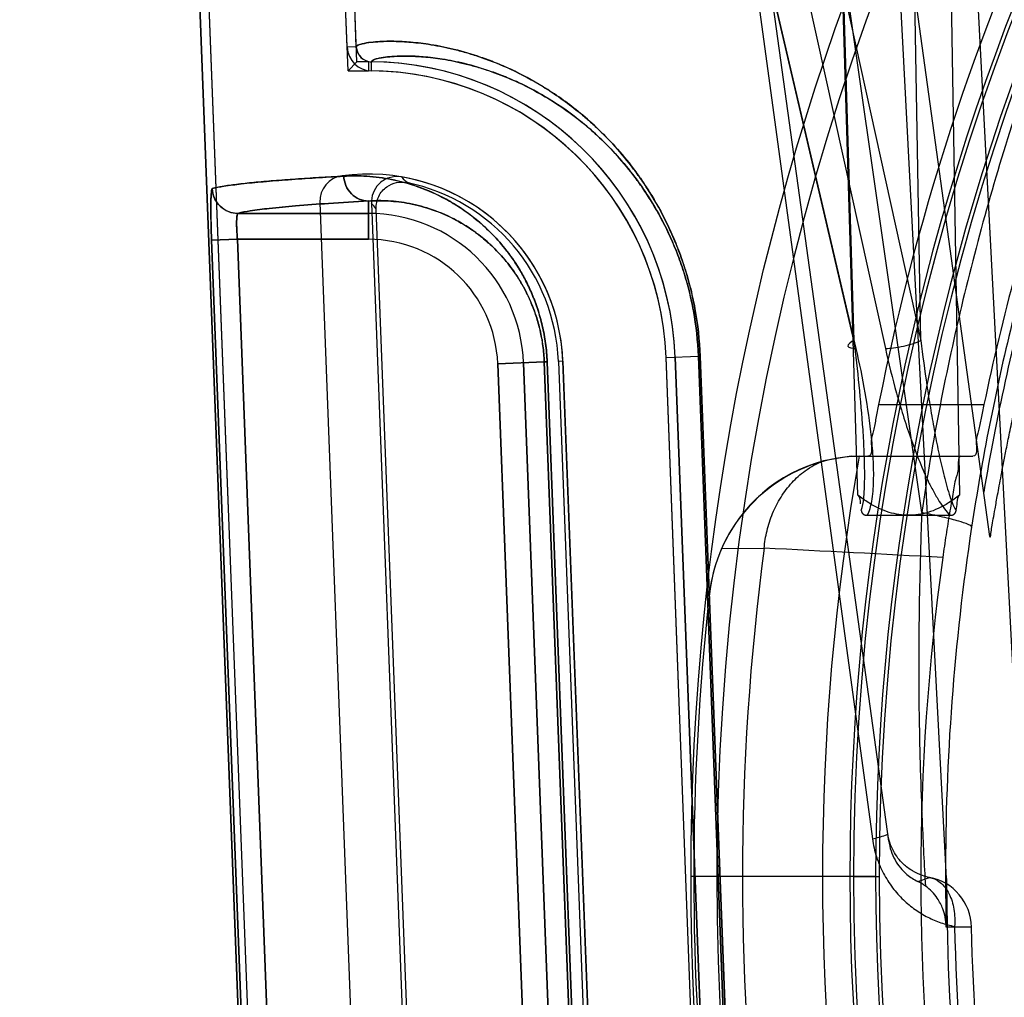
# Model space of a CAD drawing. Header units: millimetres. Extents: x 0 to 297, y 0 to 210.
# Tile 382 of 499: x 239.987 to 240.121, y 159.595 to 159.728. Entities that reach past the tile are written whole.
import ezdxf

# ---------------------------------------------------------------- set-up
doc = ezdxf.new("R2010")
doc.units = ezdxf.units.MM
doc.header["$LTSCALE"] = 16.335
doc.layers.get('0').update_dxf_attribs({"linetype": 'CONTINUOUS'})
for name, color, linetype in [('AXES_REF', 7, 'CONTINUOUS'), ('INTFCLR_1', 7, 'CONTINUOUS'), ('INTFCLR_144815', 7, 'CONTINUOUS'), ('INTFCLR_72935', 7, 'CONTINUOUS')]:
    doc.layers.add(name, color=color, linetype=linetype)

msp = doc.modelspace()

# ---------------------------------------------------------------- linework, layer by layer
at = {"color": 7, "linetype": 'Continuous'}
for radius in [6.787079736, 6.7865, 6.743039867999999]:
    msp.add_circle((241.4889109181, 154.7114647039), radius, dxfattribs=at)
for radius, start, end in [(6.72, 278.2771290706, 261.7228709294), (6.874, 113.0826918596, 346.8308908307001)]:
    msp.add_arc((241.4889109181, 154.7114647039), radius, start, end, dxfattribs=at)
at = {"layer": 'AXES_REF', "color": 9, "linetype": 'Continuous'}
msp.add_arc((241.4889109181, 154.7114647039), 6.191158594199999, 94.4118118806, 85.5881881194, dxfattribs=at)
at = {"layer": 'INTFCLR_1', "color": 6, "linetype": 'Continuous'}
for p, q in [((240.0319130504, 159.723958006), (240.022038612, 159.9824114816)), ((240.0331464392, 159.7240051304), (240.0232712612, 159.9824779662)), ((240.0022990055, 159.9813507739), (240.0386288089, 159.0304547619)), ((240.0035316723, 159.9814167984), (240.0398630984, 159.0304783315)), ((240.0281825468, 159.7029082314), (240.0363415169, 159.4893554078)), ((240.061166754, 159.6813587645), (240.0675853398, 159.5133587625)), ((240.0815751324, 159.513893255), (240.0751565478, 159.681893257)), ((240.0828094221, 159.5139168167), (240.076390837, 159.6819168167))]:
    msp.add_line(p, q, dxfattribs=at)
at = {"layer": 'INTFCLR_1', "color": 9, "linetype": 'Continuous'}
for p, q in [((240.0331464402, 159.7240051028), (240.0319130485, 159.723958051)), ((240.0352096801, 159.7207508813), (240.0352227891, 159.7219851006)), ((240.0347836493, 159.6979113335), (240.0347836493, 159.7031057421)), ((240.0347836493, 159.7014108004), (240.0170915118, 159.7014108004)), ((240.013511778, 159.6977777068), (240.0170060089, 159.6979113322)), ((240.013511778, 159.6977777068), (240.0212796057, 159.4946565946)), ((240.0170060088, 159.6979113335), (240.0347836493, 159.6979113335)), ((240.0170060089, 159.6979113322), (240.0247737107, 159.4947902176)), ((240.0523314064, 159.6810212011), (240.0586456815, 159.6812624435)), ((240.0622469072, 159.5131548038), (240.0558283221, 159.6811548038)), ((240.0586456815, 159.6812624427), (240.0650361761, 159.5132613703)), ((240.0590303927, 159.6812624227), (240.0586456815, 159.6812624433)), ((240.0654268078, 159.5132613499), (240.0590303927, 159.6812624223)), ((240.0751565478, 159.6818932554), (240.0795468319, 159.68206099)), ((240.0795468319, 159.68206099), (240.0859366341, 159.5140598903)), ((240.0795468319, 159.68206099), (240.0797888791, 159.6820609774)), ((240.0861826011, 159.5140598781), (240.0797888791, 159.6820609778)), ((240.0587499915, 159.5130212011), (240.0523314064, 159.6810212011))]:
    msp.add_line(p, q, dxfattribs=at)
at = {"layer": 'INTFCLR_1', "color": 6, "linetype": 'Continuous'}
for centre, radius, start, end in [((240.0352450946, 159.724085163), 0.0033344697, 182.185453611, 269.3914573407), ((240.0352450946, 159.724085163), 0.0021001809, 182.1846802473, 269.3914656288), ((240.0347836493, 159.6803507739), 0.0416366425, 2.1879705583, 89.39575729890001), ((240.0347836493, 159.6803507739), 0.0404023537, 2.1879728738, 89.39582255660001), ((240.0316799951, 159.7030418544), 0.0035, 97.78850620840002, 182.1879698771), ((240.0347836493, 159.6803507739), 0.0264023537, 2.1879704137, 97.78850629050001)]:
    msp.add_arc(centre, radius, start, end, dxfattribs=at)
at = {"layer": 'INTFCLR_1', "color": 9, "linetype": 'Continuous'}
for radius, start, end in [(0.0210600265, 2.1879705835, 89.99999998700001), (0.0175605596, 2.1879702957, 89.99999993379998)]:
    msp.add_arc((240.0347836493, 159.6803507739), radius, start, end, dxfattribs=at)
for points, knots in [([(240.0797888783, 159.6820609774), (240.0797069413, 159.684213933), (240.0794118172, 159.6868916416), (240.0787800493, 159.6900236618), (240.0783101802, 159.6919982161), (240.0777555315, 159.6939008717), (240.0771245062, 159.6957284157), (240.0764714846, 159.6974429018), (240.0752836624, 159.7001825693), (240.073731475, 159.7030711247), (240.0720526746, 159.7056749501), (240.0704253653, 159.7079458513), (240.0683574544, 159.7104511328), (240.0658185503, 159.7130433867), (240.0626273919, 159.7158324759), (240.0587802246, 159.7185540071), (240.0549355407, 159.7206159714), (240.0520728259, 159.7218539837), (240.0495374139, 159.7228002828), (240.0471197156, 159.7235156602), (240.0448362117, 159.7240281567), (240.0428627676, 159.7243869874), (240.0406694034, 159.7246604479), (240.0383549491, 159.7247832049), (240.0361725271, 159.7247548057), (240.0344757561, 159.7245659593), (240.0334631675, 159.7243146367), (240.0331427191, 159.7241020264), (240.0331464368, 159.7240051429)], [0, 0, 0, 0, 0.09145445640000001, 0.1138036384, 0.1356225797, 0.1775934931, 0.1978577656, 0.2176815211, 0.2554568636, 0.3245480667, 0.3565511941, 0.3869221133, 0.443096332, 0.4942467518, 0.5407728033, 0.6228600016, 0.6936556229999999, 0.7255371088, 0.7551980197, 0.8084927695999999, 0.8323850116, 0.8545194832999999, 0.8936035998, 0.9261879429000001, 0.9525909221, 0.9869380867, 0.995884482, 1, 1, 1, 1]), ([(240.0795468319, 159.68206099), (240.0794686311, 159.6841174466), (240.079187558, 159.6866750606), (240.0785860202, 159.6896668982), (240.0781387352, 159.691552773), (240.0776107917, 159.6933699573), (240.0770101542, 159.6951153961), (240.0763886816, 159.6967525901), (240.0752584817, 159.6993682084), (240.0737815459, 159.7021260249), (240.0721840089, 159.7046118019), (240.0706360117, 159.7067787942), (240.068669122, 159.7091688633), (240.0662542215, 159.7116412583), (240.0632200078, 159.7142995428), (240.0595627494, 159.7168915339), (240.0559075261, 159.7188530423), (240.0531867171, 159.7200285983), (240.0507781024, 159.7209255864), (240.0484815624, 159.7216018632), (240.0463128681, 159.722084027), (240.0444393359, 159.7224199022), (240.0423572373, 159.7226727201), (240.0401615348, 159.722779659), (240.038088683, 159.7227406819), (240.0364846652, 159.722548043), (240.0355151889, 159.7222937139), (240.0352188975, 159.7220796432), (240.0352227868, 159.7219851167)], [0, 0, 0, 0, 0.0917406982, 0.1141566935, 0.136039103, 0.1781262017, 0.1984432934, 0.2183163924, 0.2561787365, 0.3254018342, 0.3574526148, 0.3878602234, 0.4440791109, 0.4952427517, 0.5417573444, 0.6237687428, 0.6944433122, 0.7262543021, 0.7558410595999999, 0.8089827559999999, 0.8327989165, 0.8548590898, 0.8938039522, 0.926266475, 0.9525704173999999, 0.9868267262, 0.9957825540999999, 1, 1, 1, 1]), ([(240.0590303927, 159.6812624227), (240.0589985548, 159.6820986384), (240.0588565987, 159.6837465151), (240.0584216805, 159.6861308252), (240.0578039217, 159.6883544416), (240.0570510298, 159.6903778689), (240.0562028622, 159.6922008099), (240.0552901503, 159.6938362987), (240.0543333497, 159.6953035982), (240.0530585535, 159.6970076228), (240.0508685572, 159.6994540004), (240.0481375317, 159.7016823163), (240.0448068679, 159.703685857), (240.0416931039, 159.7050719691), (240.0380559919, 159.7060703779), (240.0346611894, 159.7065181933), (240.0324832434, 159.7065294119), (240.0314448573, 159.706471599)], [0, 0, 0, 0, 0.0604010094, 0.1191662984, 0.1746963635, 0.22676049, 0.2748219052, 0.3196795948, 0.361833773, 0.4011631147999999, 0.473188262, 0.5983862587, 0.6535955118, 0.7535269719, 0.8432414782, 0.9249341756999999, 1, 1, 1, 1]), ([(240.0314448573, 159.706471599), (240.0314777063, 159.7056071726), (240.0321892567, 159.7038572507), (240.0339449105, 159.7031043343), (240.0347836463, 159.7030994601)], [0, 0, 0, 0, 0.5077181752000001, 1, 1, 1, 1]), ([(240.0135999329, 159.7047766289), (240.0135452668, 159.7047606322), (240.0135138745, 159.7045108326), (240.013454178, 159.7041490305), (240.0134301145, 159.7034756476), (240.0134133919, 159.7027187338), (240.0134131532, 159.7018774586), (240.0134249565, 159.7006927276), (240.0134575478, 159.699314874), (240.0134945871, 159.6982272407), (240.0135117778, 159.6977777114)], [0, 0, 0, 0, 0.0243362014, 0.083680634, 0.1766809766, 0.3011668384, 0.4113712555, 0.53498631, 0.8077929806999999, 1, 1, 1, 1]), ([(240.0170915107, 159.7014139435), (240.0164427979, 159.7014149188), (240.0153027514, 159.7017497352), (240.0140051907, 159.702998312), (240.0136277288, 159.7041265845), (240.0135999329, 159.7047766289)], [0, 0, 0, 0, 0.3677585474, 0.6311502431, 1, 1, 1, 1]), ([(240.0170915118, 159.7014108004), (240.0176293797, 159.7015695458), (240.0190470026, 159.7018211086), (240.0216472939, 159.7021490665), (240.0251940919, 159.7024753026), (240.0296766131, 159.7028051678), (240.0329779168, 159.7030043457), (240.0347836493, 159.7031057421)], [0, 0, 0, 0, 0.0945749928, 0.2419709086, 0.4422842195, 0.6949987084, 1, 1, 1, 1]), ([(240.0586456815, 159.6812624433), (240.0586179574, 159.6819917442), (240.0584945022, 159.6834287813), (240.058116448, 159.6855078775), (240.057579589, 159.6874463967), (240.0569254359, 159.6892097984), (240.0561886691, 159.6907977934), (240.0553960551, 159.6922217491), (240.0545653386, 159.6934985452), (240.0534593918, 159.6949797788), (240.0520388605, 159.696568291), (240.0502719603, 159.69815558), (240.0485213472, 159.6994376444), (240.0463099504, 159.7007641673), (240.0436183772, 159.7019545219), (240.0404775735, 159.7028007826), (240.0375511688, 159.7031723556), (240.0356764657, 159.7031573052), (240.0347836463, 159.7030994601)], [0, 0, 0, 0, 0.06076861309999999, 0.1198784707, 0.1757127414, 0.2280356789, 0.2763077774, 0.3213336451, 0.3636179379, 0.4030422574, 0.4751700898, 0.540631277, 0.6004666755, 0.6555552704, 0.7551204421, 0.8443563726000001, 0.9255041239, 1, 1, 1, 1]), ([(240.0170915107, 159.7014139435), (240.0169879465, 159.7013986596), (240.0169440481, 159.7009042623), (240.0168892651, 159.7002833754), (240.0169256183, 159.6991535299), (240.0169722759, 159.6983523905), (240.0170060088, 159.6979113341)], [0, 0, 0, 0, 0.0888639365, 0.3052811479, 0.6245104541, 1, 1, 1, 1])]:
    msp.add_open_spline(points, degree=3, knots=knots, dxfattribs=at)
at = {"layer": 'INTFCLR_1', "color": 6, "linetype": 'Continuous'}
msp.add_open_spline([(240.0314444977, 159.7064715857), (240.0303170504, 159.7064087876), (240.0281404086, 159.7062816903), (240.0249740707, 159.7060745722), (240.0220305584, 159.7058553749), (240.0193530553, 159.7056215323), (240.0170237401, 159.7053754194), (240.015142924, 159.7051153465), (240.014047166, 159.7049074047), (240.0136003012, 159.704776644)], degree=3, knots=[0, 0, 0, 0, 0.1888198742, 0.3645867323, 0.5305926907, 0.6823681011, 0.814025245, 0.9221434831, 1, 1, 1, 1], dxfattribs=at)
at = {"layer": 'INTFCLR_144815', "color": 9, "linetype": 'Continuous'}
for p, q in [((240.1098418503, 159.660842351), (239.9829005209, 160.5483959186)), ((240.1053742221, 159.6162597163), (240.0417366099, 160.0774146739)), ((240.1009480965, 159.6831127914), (240.0331803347, 159.973071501)), ((240.0408429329, 159.973071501), (240.104909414, 159.6831127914)), ((240.1006529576, 159.6841890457), (240.0333882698, 159.9719952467)), ((240.0461426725, 159.9719952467), (240.1097335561, 159.6841890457)), ((240.101164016, 159.6632201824), (240.0919913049, 159.9687090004)), ((240.0921010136, 159.968617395), (240.1006529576, 159.6841890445)), ((240.1097335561, 159.6841890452), (240.1048122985, 159.9686173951)), ((240.1096915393, 159.9687090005), (240.1149909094, 159.6632201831)), ((240.0559715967, 159.9626659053), (240.1031572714, 159.6165900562)), ((240.1190967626, 159.6575858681), (240.0771626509, 159.9614647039)), ((240.1039964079, 159.6754795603), (240.1182853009, 159.6754795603)), ((240.1002965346, 159.6684795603), (240.1167817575, 159.6684795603)), ((240.0827019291, 159.6559775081), (240.0884721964, 159.6560036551)), ((240.0810561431, 159.6498200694), (240.0810613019, 159.649866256)), ((240.1093246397, 159.6107900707), (240.1108853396, 159.6113459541)), ((240.1165988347, 159.6046201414), (240.1131587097, 159.6046184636)), ((240.1142986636, 159.6047090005), (240.1165988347, 159.6046201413))]:
    msp.add_line(p, q, dxfattribs=at)
at = {"layer": 'INTFCLR_144815', "color": 6, "linetype": 'Continuous'}
for p, q in [((240.1132153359, 159.6111873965), (240.087520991, 160.1014647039)), ((240.1237152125, 159.6114647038), (240.1002293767, 160.0596011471)), ((240.1002965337, 159.6684795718), (240.0965259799, 159.6678423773)), ((240.1024511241, 159.6604647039), (240.1137036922, 159.6604647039)), ((240.0820468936, 159.6114647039), (240.078546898, 159.6114647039)), ((240.0820468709, 159.6114647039), (240.0785469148, 159.6114647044)), ((240.1005843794, 159.6114647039), (240.0820469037, 159.6114647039)), ((240.1035951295, 159.6114647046), (240.1000956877, 159.6114647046)), ((240.1005843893, 159.6114647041), (240.1040838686, 159.6114647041))]:
    msp.add_line(p, q, dxfattribs=at)
for points in [[(240.1016460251, 159.6611339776), (240.1016465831, 159.6611285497), (240.1016472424, 159.6611229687), (240.1016480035, 159.6611172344), (240.1016488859, 159.6611113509), (240.1016498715, 159.6611053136)], [(240.1016519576, 159.6610927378), (240.1016530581, 159.6610861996), (240.1016542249, 159.6610794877), (240.1016554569, 159.6610726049), (240.1016567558, 159.6610655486), (240.1016581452, 159.6610583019), (240.1016596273, 159.6610508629), (240.1016612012, 159.6610432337), (240.1016628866, 159.661035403), (240.1016646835, 159.6610273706), (240.1016665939, 159.6610191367), (240.1016686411, 159.6610106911), (240.1016708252, 159.661002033), (240.1016731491, 159.6609931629), (240.1016756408, 159.6609840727), (240.1016783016, 159.6609747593), (240.1016811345, 159.6609652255), (240.1016841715, 159.6609554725), (240.101687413, 159.6609455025), (240.1016908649, 159.6609353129), (240.1016945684, 159.6609248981), (240.1016985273, 159.6609142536), (240.1017027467, 159.6609033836), (240.101707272, 159.6608922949), (240.101712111, 159.6608809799), (240.1017172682, 159.6608694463), (240.1017227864, 159.6608577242), (240.1017286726, 159.6608458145), (240.1017349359, 159.6608337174), (240.1017416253, 159.6608214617), (240.1017487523, 159.6608090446), (240.1017563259, 159.6607964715), (240.1017643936, 159.6607837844), (240.1017729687, 159.6607709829), (240.1017820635, 159.6607580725), (240.1017917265, 159.6607451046), (240.1018019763, 159.6607320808), (240.1018128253, 159.660719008), (240.1018243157, 159.6607059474), (240.1018364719, 159.6606929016), (240.1018493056, 159.6606798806), (240.1018628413, 159.6606669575), (240.1018770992, 159.6606541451), (240.1018920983, 159.660641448), (240.1019078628, 159.6606289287), (240.101924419, 159.6606166), (240.1019417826, 159.6606044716), (240.1019599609, 159.6605926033), (240.1019789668, 159.6605810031), (240.1019988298, 159.66056969), (240.1020195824, 159.6605587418), (240.102041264, 159.6605481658), (240.1020638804, 159.6605379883), (240.1020874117, 159.6605283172), (240.1021118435, 159.6605191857), (240.1021372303, 159.6605105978), (240.1021636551, 159.6605026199), (240.1021911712, 159.6604952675), (240.1022197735, 159.6604885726), (240.1022494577, 159.6604826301), (240.102280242, 159.6604774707), (240.102312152, 159.6604731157), (240.1023451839, 159.6604696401), (240.1023793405, 159.6604670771), (240.1024146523, 159.6604654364), (240.1024511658, 159.6604647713)], [(240.1137037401, 159.660464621), (240.1137466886, 159.6604653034), (240.1137881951, 159.6604673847), (240.1138282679, 159.6604708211), (240.1138669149, 159.660475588), (240.1139041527, 159.6604816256), (240.1139400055, 159.6604888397), (240.1139744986, 159.6604971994), (240.1140076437, 159.6605066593), (240.1140394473, 159.660517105), (240.1140699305, 159.6605285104), (240.1140991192, 159.6605408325), (240.1141270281, 159.6605539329), (240.1141536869, 159.6605677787), (240.1141791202, 159.6605823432), (240.1142033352, 159.6605974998), (240.1142263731, 159.6606132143), (240.1142482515, 159.6606294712), (240.1142689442, 159.6606461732), (240.1142884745, 159.6606633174), (240.1143068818, 159.6606808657), (240.1143241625, 159.6606986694), (240.114340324, 159.6607167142), (240.1143554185, 159.6607349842), (240.1143695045, 159.6607533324), (240.1143825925, 159.6607717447), (240.114394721, 159.6607902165), (240.1144059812, 159.6608086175), (240.1144163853, 159.6608269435), (240.1144259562, 159.6608451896), (240.1144347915, 159.6608632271), (240.1144428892, 159.6608810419), (240.1144502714, 159.6608986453), (240.1144570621, 159.6609159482), (240.1144632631, 159.6609329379), (240.11446888, 159.6609496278), (240.1144740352, 159.6609659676), (240.1144787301, 159.6609819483), (240.1144829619, 159.660997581), (240.1144868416, 159.6610128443), (240.1144903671, 159.6610277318), (240.1144935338, 159.6610422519), (240.1144964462, 159.6610564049), (240.1144991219, 159.6610701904), (240.114501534, 159.6610836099), (240.1145037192, 159.6610966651), (240.1145056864, 159.6611093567), (240.1145074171, 159.6611216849), (240.1145089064, 159.6611336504)]]:
    msp.add_lwpolyline(points, dxfattribs=at)
at = {"layer": 'INTFCLR_144815', "color": 9, "linetype": 'Continuous'}
msp.add_circle((240.4247152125, 159.6114647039), 0.3461683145, dxfattribs=at)
for centre, radius, start, end in [((240.4247151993, 159.6115257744), 0.3426683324, 359.9897887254, 180.0102113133), ((240.4247152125, 159.6113047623), 0.3246195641, 0.0282300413, 179.971769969), ((240.4247152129, 159.6115024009), 0.3241308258, 359.9933364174, 180.0066635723), ((240.4247152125, 159.6113658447), 0.3211200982, 0.0176390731, 179.9823609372), ((240.4247152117, 159.6115634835), 0.3206313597, 359.9823484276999, 180.017651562), ((240.4243128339, 159.6120619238), 0.3112402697, 171.3564389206, 180.1099446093), ((240.4247152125, 159.6114647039), 0.3391800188, 172.4544928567, 187.5455071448), ((239.8340744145, 154.5233428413), 5.1389615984, 86.89196777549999, 87.1624852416), ((240.4247151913, 159.6114036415), 0.3426683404, 179.9897901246, 0.0102099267), ((240.4247152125, 159.6116246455), 0.3246195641, 180.0282300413, 359.971769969), ((240.424715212, 159.6114270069), 0.3241308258, 179.9933364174, 0.0066635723), ((240.4247152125, 159.6115635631), 0.3211200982, 180.0176390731, 359.9823609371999), ((240.4247152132, 159.6113659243), 0.3206313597, 179.9823484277, 0.017651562), ((240.1096008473, 159.60446517), 0.0069996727, 1.2686150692, 79.4258332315), ((240.4282657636, 159.6119972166), 0.315193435, 180.0968033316, 181.3414301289)]:
    msp.add_arc(centre, radius, start, end, dxfattribs=at)
at = {"layer": 'INTFCLR_144815', "color": 6, "linetype": 'Continuous'}
for centre, radius, start, end in [((240.4247152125, 159.6114647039), 0.3270450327, 154.2866429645, 168.7122120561), ((240.4247152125, 159.6114647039), 0.3130450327, 161.4792174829, 168.2003023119), ((240.101920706, 159.6474931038), 0.0209938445, 91.5089008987, 173.6351337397), ((240.101934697, 159.6475557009), 0.0209956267, 104.9286134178, 156.3519452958), ((240.4247152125, 159.6114647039), 0.3283354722, 170.0000000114, 189.9999999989), ((240.1019812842, 159.6475256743), 0.0210505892, 156.3279439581, 173.6159011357), ((240.4247152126, 159.6114647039), 0.3150000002, 172.1026397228, 187.8973602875), ((240.4247152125, 159.6114647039), 0.3457928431, 173.627751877, 186.3722481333), ((240.1063090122, 159.6046003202), 0.006885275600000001, 54.0834248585, 64.0247980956), ((240.4247152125, 159.6114647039), 0.3115, 180.0510065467, 359.9489934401)]:
    msp.add_arc(centre, radius, start, end, dxfattribs=at)
at = {"layer": 'INTFCLR_144815', "color": 9, "linetype": 'Continuous'}
for points, knots in [([(240.4247152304, 159.9385495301), (240.4197768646, 159.9385494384), (240.4124195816, 159.9383738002), (240.4026557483, 159.9377926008), (240.3882596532, 159.9365971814), (240.3669143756, 159.9335676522), (240.3390781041, 159.9269571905), (240.3165563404, 159.9193834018), (240.3011999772, 159.9130251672), (240.2925251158, 159.9090817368), (240.2797172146, 159.9029040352), (240.2611491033, 159.8926202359), (240.237792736, 159.8768161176), (240.2195949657, 159.8620102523), (240.2075546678, 159.8508221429), (240.2008567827, 159.8441743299), (240.1910408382, 159.8339939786), (240.1771699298, 159.8179385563), (240.1605649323, 159.7949616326), (240.1496106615, 159.776656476), (240.1429418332, 159.7640075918), (240.1386458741, 159.7554100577), (240.1316242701, 159.7401281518), (240.1230099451, 159.7176236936), (240.1150004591, 159.6896591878), (240.1112867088, 159.6705322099), (240.1098418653, 159.6608423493)], [0, 0, 0, 0, 0.0323899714, 0.0482450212, 0.0641481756, 0.1271321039, 0.1894167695, 0.2515535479, 0.2827426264, 0.2983963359, 0.3140475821, 0.3760051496, 0.4373985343, 0.4987868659, 0.5296594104, 0.5451698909, 0.5606765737, 0.6224102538, 0.6841298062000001, 0.7463992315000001, 0.762125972, 0.7779128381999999, 0.8094313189, 0.8724013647, 0.9357430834, 1, 1, 1, 1]), ([(240.73282291, 159.6588373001), (240.7314065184, 159.6681382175), (240.7277530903, 159.6865439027), (240.721159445, 159.7090247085), (240.715530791, 159.7243467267), (240.7120303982, 159.7329750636), (240.7065475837, 159.7456723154), (240.6973456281, 159.7641270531), (240.6830284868, 159.7874802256), (240.6694767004, 159.8057931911), (240.6591678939, 159.817967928), (240.653032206, 159.8247485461), (240.6436416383, 159.8346789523), (240.6287646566, 159.8487817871), (240.6073143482, 159.8658183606), (240.5901090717, 159.8771706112), (240.5781854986, 159.8841227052), (240.5700985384, 159.8885991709), (240.5557014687, 159.8959519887), (240.5343939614, 159.9050957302), (240.5145101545, 159.9115931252), (240.5009667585, 159.9151890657), (240.4918150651, 159.9173978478), (240.4757160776, 159.9207061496), (240.4524552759, 159.9238580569), (240.4290014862, 159.9248925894), (240.4125576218, 159.9244983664), (240.403123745, 159.9239490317), (240.3890355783, 159.9228044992), (240.3681506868, 159.9199050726), (240.3409097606, 159.9135771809), (240.3188630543, 159.9063249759), (240.3038267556, 159.9002341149), (240.295335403, 159.8964577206), (240.2828081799, 159.890546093), (240.2646488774, 159.8807079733), (240.2417931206, 159.8655789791), (240.2239775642, 159.8513992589), (240.2121879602, 159.8406806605), (240.2056329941, 159.8343149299), (240.1960361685, 159.8245762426), (240.1824739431, 159.8092184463), (240.1662274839, 159.7872242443), (240.1555035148, 159.7696909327), (240.1489764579, 159.7575762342), (240.1447754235, 159.7493485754), (240.1379113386, 159.7347294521), (240.1294876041, 159.7131955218), (240.1216532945, 159.6864284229), (240.1180205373, 159.6681138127), (240.1166075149, 159.6588372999)], [0, 0, 0, 0, 0.0318457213, 0.0634185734, 0.0791931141, 0.0870815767, 0.094933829, 0.1260061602, 0.1567815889, 0.1875451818, 0.2030139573, 0.210765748, 0.2184960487, 0.2492749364, 0.2800521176, 0.3111084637, 0.3189436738, 0.3267698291, 0.3423932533, 0.3736478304, 0.40514581, 0.4130942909, 0.4210773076, 0.4370099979, 0.4687094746, 0.5004174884, 0.5163608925, 0.5243692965, 0.5324013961, 0.5642032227, 0.5956284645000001, 0.6269453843, 0.6426486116, 0.6505262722, 0.6583992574, 0.6895346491, 0.72033006, 0.7510658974, 0.7665005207, 0.7742492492, 0.7819920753, 0.8127794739, 0.8435012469, 0.8744409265, 0.8822471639, 0.8900796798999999, 0.905708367, 0.9368993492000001, 0.9682376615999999, 1, 1, 1, 1]), ([(240.1006529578, 159.6841890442), (240.1003098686, 159.6840208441), (240.0991835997, 159.6832543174), (240.1005542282, 159.6831085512), (240.1009480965, 159.6831127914)], [0, 0, 0, 0, 0.4924034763, 1, 1, 1, 1]), ([(240.1016460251, 159.6611339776), (240.1018505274, 159.6616528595), (240.1020043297, 159.6628682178), (240.1021017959, 159.6645397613), (240.102120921, 159.6666429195), (240.1020572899, 159.6690950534), (240.1018351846, 159.6730868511), (240.1013933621, 159.678129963), (240.1009188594, 159.6821650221), (240.1006529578, 159.6841890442)], [0, 0, 0, 0, 0.07224385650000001, 0.1560258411, 0.217793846, 0.3443796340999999, 0.4738019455, 0.7355703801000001, 1, 1, 1, 1]), ([(240.104909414, 159.6831127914), (240.1052772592, 159.6831088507), (240.1061092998, 159.6831714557), (240.1073854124, 159.683395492), (240.108631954, 159.6837338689), (240.1094063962, 159.6840296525), (240.1097335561, 159.6841890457)], [0, 0, 0, 0, 0.2218798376, 0.5016588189, 0.7804986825, 1, 1, 1, 1]), ([(240.1097335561, 159.6841890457), (240.1099747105, 159.6821558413), (240.1103778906, 159.679110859), (240.1110057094, 159.6750704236), (240.1115261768, 159.6720637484), (240.1121046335, 159.6690910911), (240.1126534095, 159.6666471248), (240.1131487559, 159.6647311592), (240.1136623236, 159.6630384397), (240.1140760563, 159.6618036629), (240.1145089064, 159.6611336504)], [0, 0, 0, 0, 0.2600491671, 0.3900523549, 0.5193179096, 0.6475945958, 0.7746255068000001, 0.8374976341, 0.8986873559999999, 1, 1, 1, 1]), ([(240.1024511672, 159.6604647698), (240.1027807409, 159.6610346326), (240.1030608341, 159.6621520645), (240.1032589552, 159.6637316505), (240.1033549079, 159.6656453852), (240.103300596, 159.6680920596), (240.1029757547, 159.672074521), (240.1022431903, 159.6771062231), (240.1014145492, 159.6811068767), (240.1009480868, 159.6831127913)], [0, 0, 0, 0, 0.0860395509, 0.1466243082, 0.2088208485, 0.3360323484, 0.4662794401, 0.7308335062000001, 1, 1, 1, 1]), ([(240.1049094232, 159.6831127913), (240.1053584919, 159.6810803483), (240.1061153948, 159.6780399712), (240.1072986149, 159.6740275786), (240.1082888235, 159.6710305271), (240.1093984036, 159.6680632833), (240.1104522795, 159.6656294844), (240.1114128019, 159.6637273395), (240.1123477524, 159.6621153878), (240.1131309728, 159.661019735), (240.1137037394, 159.6604646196)], [0, 0, 0, 0, 0.2549595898, 0.3835301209, 0.5123481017, 0.6415063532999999, 0.7714493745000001, 0.8370297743, 0.9022977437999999, 1, 1, 1, 1]), ([(240.0884721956, 159.6560036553), (240.0885440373, 159.6567971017), (240.0888052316, 159.6584043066), (240.0895572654, 159.6607516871), (240.0906894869, 159.662971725), (240.0921753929, 159.6649347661), (240.0940910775, 159.6666576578), (240.0956391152, 159.6675072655), (240.0965259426, 159.6678422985)], [0, 0, 0, 0, 0.1587862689, 0.3232324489, 0.4893702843, 0.6531213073, 0.8110563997, 1, 1, 1, 1]), ([(240.109841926, 159.6608423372), (240.1094988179, 159.6515586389), (240.1092929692, 159.6375886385), (240.1097929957, 159.620699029), (240.1101747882, 159.6131031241), (240.1103474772, 159.6101760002)], [0, 0, 0, 0, 0.5498636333, 0.8264465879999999, 1, 1, 1, 1]), ([(240.1166075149, 159.6588372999), (240.1166680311, 159.6589922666), (240.1157968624, 159.6593815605), (240.1150677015, 159.6596192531), (240.1138119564, 159.6599645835), (240.1121501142, 159.6603663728), (240.1107892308, 159.6606540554), (240.1098418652, 159.6608423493)], [0, 0, 0, 0, 0.0700793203, 0.2702339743, 0.4183258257, 0.5931241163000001, 1, 1, 1, 1]), ([(240.1031572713, 159.6165900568), (240.1034528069, 159.6166553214), (240.104093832, 159.6167981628), (240.1046588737, 159.6169999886), (240.1052466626, 159.6171840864), (240.1052302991, 159.6173026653)], [0, 0, 0, 0, 0.4101548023, 0.8377808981, 1, 1, 1, 1]), ([(240.1108853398, 159.6113459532), (240.1105683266, 159.6114069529), (240.109776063, 159.6116201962), (240.1085551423, 159.6121877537), (240.1074417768, 159.613023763), (240.1065890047, 159.6139733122), (240.105961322, 159.6149533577), (240.1054799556, 159.6160735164), (240.1052879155, 159.6168851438), (240.1052302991, 159.6173026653)], [0, 0, 0, 0, 0.1106671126, 0.2802485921, 0.4583544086, 0.5838679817, 0.715987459, 0.8555154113, 1, 1, 1, 1]), ([(240.1031572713, 159.6165900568), (240.1032709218, 159.6157558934), (240.1035519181, 159.6145251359), (240.1041307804, 159.6129746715), (240.1048079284, 159.6115466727), (240.1056383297, 159.6102433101), (240.106589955, 159.6090875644), (240.1075771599, 159.6080631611), (240.1089080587, 159.6069624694), (240.1106315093, 159.6059210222), (240.1124324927, 159.6051584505), (240.1136750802, 159.6048306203), (240.1142986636, 159.6047090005)], [0, 0, 0, 0, 0.1453641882, 0.2164692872, 0.2855073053, 0.4179742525, 0.4819063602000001, 0.5437967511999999, 0.6634088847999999, 0.7789183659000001, 0.8902982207, 1, 1, 1, 1]), ([(240.1108853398, 159.6113459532), (240.1114115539, 159.6112497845), (240.1125230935, 159.6107066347), (240.1136943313, 159.6091104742), (240.1143184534, 159.6070099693), (240.1143589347, 159.6054775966), (240.1142986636, 159.6047090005)], [0, 0, 0, 0, 0.1984692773, 0.4371861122, 0.7139604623, 1, 1, 1, 1]), ([(240.1142986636, 159.6047090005), (240.1145253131, 159.5946809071), (240.1159018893, 159.5747607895), (240.1206884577, 159.5453098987), (240.1262540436, 159.5237466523), (240.1307609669, 159.5096697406), (240.1339514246, 159.500437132), (240.1400076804, 159.4846730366), (240.150090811, 159.462923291), (240.1608353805, 159.4443083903), (240.1686411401, 159.4323915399), (240.1739864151, 159.4246099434), (240.1837277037, 159.4114033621), (240.198853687, 159.393521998), (240.2155185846, 159.3770533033), (240.2279547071, 159.3663245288), (240.2353002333, 159.3604074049), (240.2465055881, 159.3518013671), (240.2640472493, 159.3398396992), (240.2889085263, 159.3260368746), (240.3107792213, 159.3164238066), (240.3266666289, 159.3107395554), (240.3359679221, 159.3077849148), (240.3500786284, 159.3036700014), (240.3716958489, 159.2987589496), (240.3912561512, 159.2962682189), (240.4011099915, 159.2955032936)], [0, 0, 0, 0, 0.065112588, 0.129394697, 0.1934385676, 0.2094427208, 0.2253383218, 0.256842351, 0.3190311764, 0.3807412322, 0.3961553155, 0.411501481, 0.442018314, 0.5026504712, 0.5633236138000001, 0.5938905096, 0.609235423, 0.6245466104, 0.6856021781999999, 0.7468424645, 0.8088893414, 0.8404348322, 0.8563390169, 0.8722339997, 0.9358427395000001, 1, 1, 1, 1]), ([(240.4012733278, 159.3022379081), (240.3914894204, 159.302988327), (240.3720703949, 159.305419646), (240.3506009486, 159.3102254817), (240.3365846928, 159.3142503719), (240.3273499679, 159.3171411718), (240.3115800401, 159.3226982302), (240.2898714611, 159.3320978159), (240.2651889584, 159.345596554), (240.2477635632, 159.3572976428), (240.2366359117, 159.3657213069), (240.2293442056, 159.3715059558), (240.2170072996, 159.3819948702), (240.2004708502, 159.3980941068), (240.1854534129, 159.4155872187), (240.1757828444, 159.4285092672), (240.1704769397, 159.4361194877), (240.162738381, 159.4477692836), (240.1520795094, 159.4659634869), (240.1420750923, 159.4872390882), (240.1360682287, 159.5026604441), (240.1329043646, 159.5116894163), (240.128436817, 159.5254503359), (240.1229206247, 159.5465320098), (240.1181807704, 159.575332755), (240.1168213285, 159.5948142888), (240.1165988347, 159.6046201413)], [0, 0, 0, 0, 0.0646712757, 0.128756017, 0.144762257, 0.1607751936, 0.1925243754, 0.2549242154, 0.3164399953, 0.3776942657, 0.3930416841, 0.4084179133, 0.439031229, 0.4997315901, 0.5603068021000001, 0.5907642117, 0.6060722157, 0.6214442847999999, 0.6829352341, 0.7448362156, 0.7761705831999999, 0.791975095, 0.8078842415, 0.8715193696, 0.935356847, 1, 1, 1, 1])]:
    msp.add_open_spline(points, degree=3, knots=knots, dxfattribs=at)
at = {"layer": 'INTFCLR_144815', "color": 6, "linetype": 'Continuous'}
for points, knots in [([(240.4247152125, 159.9238706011), (240.4196852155, 159.9238706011), (240.40963336, 159.9236254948), (240.394582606, 159.922523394), (240.3796051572, 159.9206896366), (240.364690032, 159.9181202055), (240.3498482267, 159.9148090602), (240.335081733, 159.9107416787), (240.3204167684, 159.9059079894), (240.30587601, 159.9002949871), (240.2919267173, 159.8940834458), (240.2791846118, 159.887648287), (240.2680978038, 159.8814283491), (240.2585994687, 159.8756127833), (240.2503940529, 159.8702026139), (240.2432674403, 159.8651946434), (240.2370481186, 159.8605745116), (240.2316070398, 159.8563309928), (240.2268325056, 159.8524443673), (240.2226277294, 159.8488889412), (240.2189249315, 159.8456503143), (240.2156634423, 159.8427108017), (240.2127837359, 159.8400452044), (240.2102248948, 159.8376194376), (240.2079399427, 159.8354063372), (240.2058873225, 159.8333793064), (240.2040402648, 159.8315228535), (240.2022880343, 159.8297332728), (240.2004879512, 159.8278656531), (240.1984916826, 159.8257581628), (240.1962465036, 159.8233402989), (240.1937327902, 159.8205713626), (240.1909650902, 159.8174436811), (240.188124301, 159.8141404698), (240.1852491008, 159.8106994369), (240.1823171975, 159.8070876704), (240.1791347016, 159.8030402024), (240.175635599, 159.7984270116), (240.171771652, 159.7931194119), (240.1675215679, 159.7869986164), (240.1628682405, 159.7799203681), (240.1578211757, 159.7717398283), (240.1523808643, 159.7622407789), (240.1465695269, 159.7511572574), (240.140499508, 159.738273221), (240.1346059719, 159.724012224), (240.1292797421, 159.7089937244), (240.1247650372, 159.6938740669), (240.1210641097, 159.678764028), (240.1191094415, 159.6686555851), (240.1182633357, 159.6636253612)], [0, 0, 0, 0, 0.0345251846, 0.0689826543, 0.1035440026, 0.138054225, 0.1728250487, 0.2078784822, 0.2431411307, 0.2787664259, 0.3148172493, 0.347905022, 0.3767116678, 0.4020494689, 0.4243335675, 0.4441618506, 0.4618276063, 0.4775066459, 0.4915200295, 0.5040819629, 0.5153003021, 0.5252839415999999, 0.5342179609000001, 0.5422336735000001, 0.5494847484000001, 0.5560515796, 0.5620342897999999, 0.5674595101, 0.5732424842, 0.5798382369, 0.5873840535, 0.5958895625, 0.6055067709, 0.6160496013, 0.6257925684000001, 0.6362843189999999, 0.6479789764, 0.6611317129, 0.67602449, 0.693037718, 0.7122740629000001, 0.7341600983, 0.7590040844, 0.7873951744, 0.8200362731, 0.8567275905, 0.8932629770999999, 0.9293648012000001, 0.9649882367, 1, 1, 1, 1]), ([(240.1190967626, 159.657585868), (240.1191478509, 159.6572156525), (240.1193598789, 159.6591469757), (240.1195509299, 159.659878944), (240.1198298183, 159.6615662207), (240.1200947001, 159.6630009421), (240.1203725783, 159.6645222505), (240.120638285, 159.6659409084), (240.120955, 159.6675970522), (240.1213334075, 159.6695220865), (240.1217877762, 159.6717621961), (240.1223277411, 159.674329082), (240.1229527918, 159.67718199), (240.1236520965, 159.6802387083), (240.124411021, 159.6834128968), (240.1249466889, 159.6855573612), (240.1252222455, 159.6866370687)], [0, 0, 0, 0, 0.037752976, 0.0819989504, 0.1283660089, 0.1936833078, 0.2351071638, 0.2834727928, 0.3397886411, 0.4053375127, 0.4816912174, 0.5706758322, 0.6703162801, 0.7767181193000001, 0.8874336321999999, 1, 1, 1, 1]), ([(240.1039964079, 159.6754795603), (240.1038747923, 159.674870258), (240.1036259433, 159.6737144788), (240.1033580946, 159.6719769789), (240.102802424, 159.6705255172), (240.1032459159, 159.6684795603), (240.1025542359, 159.6684795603)], [0, 0, 0, 0, 0.26078817, 0.502999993, 0.7096798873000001, 1, 1, 1, 1]), ([(240.1182853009, 159.6754795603), (240.1181579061, 159.6748697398), (240.1178982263, 159.6737131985), (240.1176150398, 159.6719748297), (240.117046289, 159.6705237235), (240.1174738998, 159.6684795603), (240.1167817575, 159.6684795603)], [0, 0, 0, 0, 0.2610259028, 0.5033508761, 0.7099977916, 1, 1, 1, 1]), ([(240.115162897, 159.6684795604), (240.1146991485, 159.6684795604), (240.114960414, 159.6668058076), (240.1143699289, 159.6654316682), (240.1141349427, 159.6636384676), (240.1138390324, 159.6620683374), (240.1136133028, 159.6607200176), (240.113379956, 159.659298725), (240.11314839, 159.657815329), (240.1129207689, 159.6562912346), (240.1127745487, 159.6552630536), (240.1127027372, 159.6547453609)], [0, 0, 0, 0, 0.09966018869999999, 0.2181917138, 0.3758816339, 0.4670527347, 0.565111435, 0.6688194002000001, 0.7768260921, 0.8876818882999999, 1, 1, 1, 1]), ([(240.1145089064, 159.661133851), (240.1145552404, 159.6614942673), (240.1147053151, 159.6621535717), (240.114715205, 159.6630003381), (240.114990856, 159.6632201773)], [0, 0, 0, 0, 0.5075438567, 1, 1, 1, 1]), ([(240.1053742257, 159.61625969), (240.1054349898, 159.615819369), (240.1056463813, 159.6149376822), (240.1061851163, 159.61371402), (240.1069247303, 159.6126332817), (240.107942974, 159.6116119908), (240.1087933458, 159.611048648), (240.1093246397, 159.6107900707)], [0, 0, 0, 0, 0.1902005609, 0.3853731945, 0.5690912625, 0.7471617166, 1, 1, 1, 1]), ([(240.1131587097, 159.6046184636), (240.1131594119, 159.6050639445), (240.1130799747, 159.6059080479), (240.1127008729, 159.6072415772), (240.1119061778, 159.6087651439), (240.110971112, 159.609725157), (240.1103479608, 159.6101765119)], [0, 0, 0, 0, 0.2072518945, 0.3915075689, 0.642032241, 1, 1, 1, 1])]:
    msp.add_open_spline(points, degree=3, knots=knots, dxfattribs=at)
at = {"layer": 'INTFCLR_144815', "color": 7, "linetype": 'Continuous'}
for points, knots in [([(240.108077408, 159.6604647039), (240.1076368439, 159.6604641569), (240.1067405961, 159.660533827), (240.1053910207, 159.6608454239), (240.104010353, 159.6613812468), (240.1025746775, 159.6621678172), (240.1016434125, 159.6628421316), (240.1011639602, 159.6632201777)], [0, 0, 0, 0, 0.1743111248, 0.3540445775, 0.546171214, 0.7584262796, 1, 1, 1, 1]), ([(240.1080774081, 159.6604647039), (240.107636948, 159.6604641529), (240.1067408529, 159.6605338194), (240.1053914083, 159.6608453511), (240.104010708, 159.6613811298), (240.1025748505, 159.6621676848), (240.1016435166, 159.6628421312), (240.1011639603, 159.6632201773)], [0, 0, 0, 0, 0.1742703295, 0.3539854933, 0.5461169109, 0.7583934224, 1, 1, 1, 1]), ([(240.114990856, 159.6632201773), (240.1145116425, 159.6628412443), (240.1135724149, 159.6621626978), (240.1121265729, 159.6613720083), (240.110737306, 159.6608372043), (240.1093955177, 159.6605321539), (240.1085101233, 159.6604633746), (240.1080774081, 159.6604647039)], [0, 0, 0, 0, 0.2417173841, 0.4573383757, 0.6502232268, 0.8287934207, 1, 1, 1, 1])]:
    msp.add_open_spline(points, degree=3, knots=knots, dxfattribs=at)
at = {"layer": 'INTFCLR_144815', "color": 6, "linetype": 'Continuous'}
msp.add_open_spline([(240.1011639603, 159.6632201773), (240.1014862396, 159.6629631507), (240.1014619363, 159.6624430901), (240.1015144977, 159.6620342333)], degree=3, dxfattribs=at)
at = {"layer": 'INTFCLR_72935', "color": 6, "linetype": 'Continuous'}
for p, q in [((240.0320354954, 159.7207531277), (240.0220389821, 159.9824017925)), ((240.0332235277, 159.7219874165), (240.0232712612, 159.9824779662)), ((240.0386288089, 159.0304547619), (240.0022990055, 159.9813507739)), ((240.0035329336, 159.9813837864), (240.039863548, 159.0304665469)), ((240.0332235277, 159.7219874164), (240.0320354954, 159.7207531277)), ((240.0347836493, 159.7219874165), (240.0332235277, 159.7219874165)), ((240.0320354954, 159.7207531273), (240.0347836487, 159.7207531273)), ((240.0351917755, 159.7028003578), (240.0433220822, 159.4899977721)), ((240.0439046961, 159.4907896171), (240.0358331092, 159.7020552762)), ((240.0605543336, 159.6813470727), (240.0669729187, 159.5133470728)), ((240.0675853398, 159.5133587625), (240.061166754, 159.6813587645)), ((240.0815742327, 159.5139168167), (240.0751556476, 159.6819168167)), ((240.076390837, 159.6819168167), (240.0828094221, 159.5139168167))]:
    msp.add_line(p, q, dxfattribs=at)
at = {"layer": 'INTFCLR_72935', "color": 9, "linetype": 'Continuous'}
for p, q in [((240.0347836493, 159.7219874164), (240.0347836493, 159.7207531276)), ((240.0347836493, 159.7031057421), (240.0347836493, 159.6979113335)), ((240.0170915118, 159.7014108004), (240.0347836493, 159.7014108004)), ((240.0170060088, 159.6979113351), (240.0135117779, 159.6977777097)), ((240.0212796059, 159.4946565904), (240.0135117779, 159.6977777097)), ((240.0247737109, 159.4947902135), (240.0170060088, 159.6979113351)), ((240.0347836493, 159.6979113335), (240.0170060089, 159.6979113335)), ((240.0586456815, 159.6812624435), (240.0523314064, 159.6810212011)), ((240.0558283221, 159.6811548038), (240.0622469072, 159.5131548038)), ((240.0650361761, 159.513261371), (240.0586456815, 159.6812624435)), ((240.0586456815, 159.6812624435), (240.0590303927, 159.6812624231)), ((240.0590303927, 159.6812624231), (240.0654268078, 159.5132613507)), ((240.0611667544, 159.6813587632), (240.0605547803, 159.6813353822)), ((240.0751565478, 159.6818932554), (240.0795468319, 159.68206099)), ((240.0795468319, 159.6820609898), (240.0797888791, 159.6820609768)), ((240.0859366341, 159.5140598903), (240.0795468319, 159.6820609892)), ((240.0797888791, 159.682060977), (240.0861826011, 159.5140598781)), ((240.0523314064, 159.6810212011), (240.0587499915, 159.5130212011))]:
    msp.add_line(p, q, dxfattribs=at)
at = {"layer": 'INTFCLR_72935', "color": 6, "linetype": 'Continuous'}
for radius, start, end in [(0.0416366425, 2.187970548, 90.00000000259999), (0.0404023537, 2.1879728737, 90.00000080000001), (0.0264023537, 2.1879732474, 80.220805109), (0.025789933, 2.1879704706, 78.27170916)]:
    msp.add_arc((240.0347836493, 159.6803507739), radius, start, end, dxfattribs=at)
at = {"layer": 'INTFCLR_72935', "color": 9, "linetype": 'Continuous'}
for centre, radius, start, end in [((239.9917340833, 159.6586572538), 0.06734941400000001, 44.18975348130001, 45.107189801), ((239.9917100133, 159.6647246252), 0.0577964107, 40.2331223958, 41.2077041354), ((240.0347836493, 159.6803507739), 0.0210600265, 2.187970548, 90.0000000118), ((240.0347836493, 159.6803507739), 0.0175605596, 2.1879702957, 89.99999993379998)]:
    msp.add_arc(centre, radius, start, end, dxfattribs=at)
for points, knots in [([(240.0331464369, 159.7240051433), (240.0331426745, 159.7241032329), (240.0334691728, 159.7243170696), (240.0344908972, 159.7245687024), (240.0362016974, 159.7247568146), (240.0383938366, 159.7247823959), (240.0407082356, 159.7246567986), (240.0434515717, 159.7243119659), (240.0460034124, 159.7237887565), (240.0482570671, 159.7231791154), (240.0508279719, 159.7223568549), (240.0543152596, 159.7209476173), (240.058767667, 159.7185615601), (240.0621582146, 159.7161653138), (240.0644849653, 159.7142090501), (240.0661891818, 159.7126644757), (240.068343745, 159.7104653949), (240.0704014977, 159.7079759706), (240.0720258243, 159.7057143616), (240.0737093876, 159.7031094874), (240.0752669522, 159.7002170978), (240.0764585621, 159.6974743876), (240.0771135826, 159.695758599), (240.0777477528, 159.6939259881), (240.0783051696, 159.6920173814), (240.0787769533, 159.6900379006), (240.0794107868, 159.6869003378), (240.0797067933, 159.684217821), (240.0797888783, 159.6820609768)], [0, 0, 0, 0, 0.0041667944, 0.0132325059, 0.04788090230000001, 0.0743889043, 0.106992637, 0.1459539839, 0.1917350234, 0.2174100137, 0.2450322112, 0.3062748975, 0.3767708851, 0.459022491, 0.4819214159, 0.5057929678, 0.5566317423, 0.6124577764, 0.6427014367, 0.6747871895, 0.7440712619, 0.7818214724, 0.801661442, 0.8220172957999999, 0.8641280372, 0.8859911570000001, 0.908379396, 1, 1, 1, 1]), ([(240.0352227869, 159.7219851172), (240.0352188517, 159.7220807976), (240.0355208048, 159.722296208), (240.0364990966, 159.7225507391), (240.0381163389, 159.722742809), (240.0401984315, 159.7227790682), (240.0423940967, 159.722669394), (240.0449984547, 159.7223504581), (240.0474213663, 159.7218591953), (240.0495616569, 159.721283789), (240.0520042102, 159.7205056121), (240.0553184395, 159.719168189), (240.0595508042, 159.7168987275), (240.0627735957, 159.7146168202), (240.0649855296, 159.7127528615), (240.0666065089, 159.7112801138), (240.0686560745, 159.7091824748), (240.0706133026, 159.7068075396), (240.0721584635, 159.704649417), (240.0737605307, 159.7021626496), (240.0752425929, 159.6994011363), (240.076558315, 159.6963625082), (240.0774786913, 159.6938224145), (240.0781339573, 159.6915710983), (240.0785830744, 159.6896804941), (240.0791865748, 159.6866833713), (240.0794684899, 159.6841211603), (240.0795468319, 159.6820609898)], [0, 0, 0, 0, 0.0042689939, 0.0133435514, 0.04789979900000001, 0.0743084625, 0.1067905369, 0.1456133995, 0.1912450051, 0.2168435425, 0.2443897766, 0.3054885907, 0.3758642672, 0.4580401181, 0.4809306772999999, 0.5047993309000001, 0.5556514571, 0.6115219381, 0.6418021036, 0.6739356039, 0.7433519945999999, 0.7811892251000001, 0.8214826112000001, 0.8637100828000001, 0.8856368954, 0.9080921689, 1, 1, 1, 1]), ([(240.0314448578, 159.706471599), (240.0324812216, 159.7065292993), (240.0346505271, 159.706518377), (240.0380300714, 159.7060747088), (240.0416579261, 159.7050841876), (240.0447755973, 159.7037026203), (240.047342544, 159.7021620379), (240.0493728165, 159.7006754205), (240.051414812, 159.6988427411), (240.0534362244, 159.6965867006), (240.0550077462, 159.6943375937), (240.0561865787, 159.6922332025), (240.0570396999, 159.6904055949), (240.0577974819, 159.6883746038), (240.0584162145, 159.6861541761), (240.0588547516, 159.6837622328), (240.0589981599, 159.6821090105), (240.0590303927, 159.6812624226)], [0, 0, 0, 0, 0.07491115, 0.1561199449, 0.2453271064, 0.345430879, 0.4010944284, 0.4611556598, 0.5267563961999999, 0.5987622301, 0.6793164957, 0.7241863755, 0.7727217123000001, 0.8247304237, 0.8804609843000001, 0.9388567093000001, 1, 1, 1, 1]), ([(240.0347836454, 159.7030963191), (240.0339444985, 159.7031011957), (240.0321900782, 159.7038582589), (240.0314777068, 159.7056071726), (240.0314448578, 159.706471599)], [0, 0, 0, 0, 0.4924043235, 1, 1, 1, 1]), ([(240.0135117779, 159.6977777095), (240.0134945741, 159.6982275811), (240.0134642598, 159.6991120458), (240.0134322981, 159.700394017), (240.0134111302, 159.7016639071), (240.0134186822, 159.7028078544), (240.0134228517, 159.7038261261), (240.0135096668, 159.7043620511), (240.0135198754, 159.7047532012), (240.0135999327, 159.7047766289)], [0, 0, 0, 0, 0.1923988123, 0.3780628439, 0.5486260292, 0.7331187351, 0.8743091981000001, 0.9643516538, 1, 1, 1, 1]), ([(240.0135999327, 159.7047766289), (240.0136371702, 159.7039052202), (240.0144116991, 159.7021235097), (240.016222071, 159.7014158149), (240.0170915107, 159.7014139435)], [0, 0, 0, 0, 0.5007929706, 1, 1, 1, 1]), ([(240.0347836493, 159.7031057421), (240.0329773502, 159.7030043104), (240.0296753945, 159.702805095), (240.0251923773, 159.7024751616), (240.0216459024, 159.7021489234), (240.0190462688, 159.7018209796), (240.0176291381, 159.7015695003), (240.0170915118, 159.7014108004)], [0, 0, 0, 0, 0.3050970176, 0.5578258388, 0.7581134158, 0.9054662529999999, 1, 1, 1, 1]), ([(240.0347836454, 159.7030963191), (240.0356746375, 159.7031541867), (240.0375417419, 159.7031654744), (240.0404550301, 159.702800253), (240.0435876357, 159.7019610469), (240.0462831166, 159.700775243), (240.0485041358, 159.6994466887), (240.0502633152, 159.6981605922), (240.0520337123, 159.6965716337), (240.0537872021, 159.694612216), (240.0551515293, 159.6926560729), (240.0561745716, 159.6908246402), (240.05691592, 159.6892324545), (240.057573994, 159.6874633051), (240.0581117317, 159.6855277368), (240.0584928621, 159.6834422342), (240.058617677, 159.6820007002), (240.0586456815, 159.6812624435)], [0, 0, 0, 0, 0.0743534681, 0.1550331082, 0.243792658, 0.3435243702, 0.3990981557, 0.4590751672, 0.5247074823, 0.5968389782, 0.6775819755, 0.7227186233, 0.7714095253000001, 0.8236901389, 0.8797311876, 0.9384776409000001, 1, 1, 1, 1]), ([(240.0170060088, 159.6979113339), (240.0169886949, 159.6981364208), (240.0169484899, 159.6987324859), (240.0169083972, 159.6996153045), (240.0169017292, 159.7005256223), (240.0169459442, 159.7010301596), (240.0170101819, 159.7014011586), (240.0170915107, 159.7014139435)], [0, 0, 0, 0, 0.1914930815, 0.5049976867, 0.7606871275, 0.9301660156, 1, 1, 1, 1])]:
    msp.add_open_spline(points, degree=3, knots=knots, dxfattribs=at)
at = {"layer": 'INTFCLR_72935', "color": 6, "linetype": 'Continuous'}
for points, knots in [([(240.0331464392, 159.7240051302), (240.0331662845, 159.723485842), (240.0336262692, 159.7224220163), (240.0347024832, 159.7219905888), (240.0352227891, 159.7219851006)], [0, 0, 0, 0, 0.4996790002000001, 1, 1, 1, 1]), ([(240.0136003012, 159.704776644), (240.0141132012, 159.7049267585), (240.0154272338, 159.7051629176), (240.0177356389, 159.7054611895), (240.0206558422, 159.7057427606), (240.0240144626, 159.7060085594), (240.0276576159, 159.706252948), (240.0301663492, 159.7064004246), (240.0314444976, 159.7064715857)], [0, 0, 0, 0, 0.08936447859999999, 0.222530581, 0.389450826, 0.5797688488, 0.7859384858, 1, 1, 1, 1]), ([(240.039268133, 159.7063694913), (240.0387155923, 159.706464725), (240.0375447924, 159.7063802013), (240.0357528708, 159.7052792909), (240.0351569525, 159.7037118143), (240.0351917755, 159.7028003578)], [0, 0, 0, 0, 0.2757415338, 0.5514262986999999, 1, 1, 1, 1]), ([(240.0358331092, 159.7020552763), (240.0358112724, 159.7026268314), (240.0360593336, 159.703795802), (240.0374337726, 159.7054412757), (240.0391139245, 159.7057916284), (240.0400259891, 159.7056022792)], [0, 0, 0, 0, 0.2761912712, 0.5501956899, 1, 1, 1, 1])]:
    msp.add_open_spline(points, degree=3, knots=knots, dxfattribs=at)

doc.saveas('drawing.dxf')
